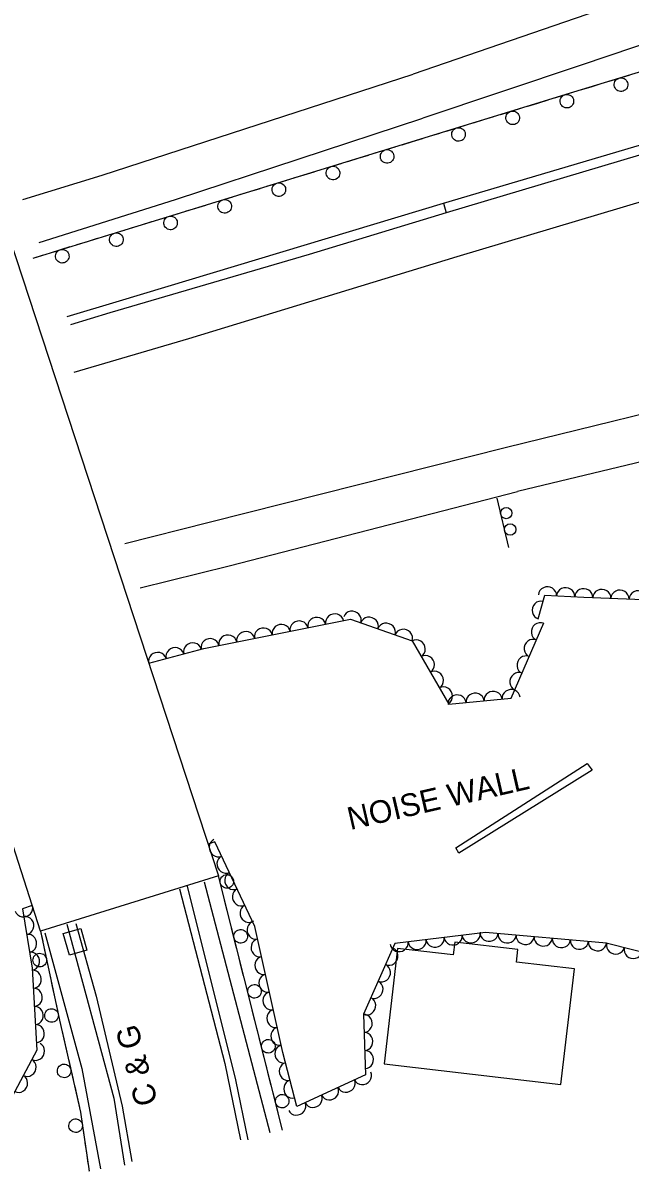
# Model space of a CAD drawing. Extents: x 1722896 to 1754269, y 648279 to 666297.
# Drawn here: x 1751820.6 to 1751954.6, y 652886 to 653139.3 of the extents above; entities that cross this region are included whole.
import ezdxf

# ---------------------------------------------------------------- set-up
doc = ezdxf.new("R2010")
doc.units = 0
for name, color, linetype in [('DESIGN - CENTERLINE - Proposed', 7, 'Continuous'), ('DESIGN - CENTERLINE - Proposed Text', 7, 'Continuous'), ('DESIGN - PUBLIC HEARING - Shapes', 7, 'Continuous'), ('DESIGN - SCRATCH - User 1', 7, 'Continuous'), ('SURVEY - CENTERLINE - Preliminary Text', 7, 'Continuous'), ('SURVEY - DRAINAGE - Natural Features', 7, 'Continuous'), ('SURVEY - VEGETATION - Features with Text', 7, 'Continuous')]:
    doc.layers.add(name, color=color, linetype=linetype)

msp = doc.modelspace()

# ---------------------------------------------------------------- linework, layer by layer
at = {"layer": 'DESIGN - CENTERLINE - Proposed'}
msp.add_lwpolyline([(1751739.82, 653203.06), (1751777.17, 653215.09), (1751863.76, 652951.11), (1751824.49, 652938.95), (1751739.82, 653203.06)], dxfattribs=at)
at = {"layer": 'DESIGN - CENTERLINE - Proposed Text'}
msp.add_lwpolyline([(1751900.28, 652909.69), (1751939.28, 652905.1), (1751942.28, 652930.59), (1751929.5, 652932.1), (1751929.83, 652934.87), (1751915.89, 652936.52), (1751915.55, 652933.67), (1751903.28, 652935.12)], close=True, dxfattribs=at)
at = {"layer": 'DESIGN - PUBLIC HEARING - Shapes'}
msp.add_line((1751927.81, 653023.54), (1751925.22, 653034.43), dxfattribs=at)
for centre in [(1751927.26, 653031.18), (1751928.12, 653027.54)]:
    msp.add_circle(centre, 1.25, dxfattribs=at)
at = {"layer": 'DESIGN - SCRATCH - User 1'}
for points in [[(1751910.33, 653114.3), (1751942.19, 653124.09), (1751981.78, 653136.16), (1752019.99, 653149.24), (1752064.78, 653164.58), (1752103.2, 653178.02), (1752138.02, 653190.21), (1752183.96, 653205.68), (1752234.2, 653223.16), (1752275.36, 653237.88), (1752309.76, 653251.09), (1752332.01, 653260.07), (1752372.36, 653275.73), (1752414.93, 653292.55), (1752451.44, 653306.81), (1752477.91, 653317.01), (1752493.93, 653321.35), (1752512.9, 653326.18)], [(1751913.42, 653099.53), (1751964.57, 653114.72), (1752011, 653128.38), (1752058.99, 653142.18), (1752086.06, 653150.42), (1752086.87, 653148.26), (1752007.66, 653125.34), (1751913.98, 653097.45)], [(1751949.96, 653126.46), (1751954.36, 653127.8)], [(1751938, 653122.8), (1751942.19, 653124.09), (1751942.4, 653124.15)], [(1751943.93, 653124.62), (1751946.18, 653125.31)], [(1751946.18, 653125.31), (1751948.43, 653125.99)], [(1751931.98, 653120.95), (1751934.23, 653121.64)], [(1751934.23, 653121.64), (1751936.47, 653122.33)], [(1751926.05, 653119.13), (1751930.45, 653120.48)], [(1751914.1, 653115.46), (1751918.5, 653116.81)], [(1751920.03, 653117.28), (1751922.28, 653117.97)], [(1751922.28, 653117.97), (1751924.52, 653118.66)], [(1751822.89, 653087.44), (1751842.01, 653093.31), (1751910.33, 653114.3)], [(1751910.31, 653114.29), (1751910.33, 653114.3)], [(1751910.33, 653114.3), (1751912.57, 653114.99)], [(1751898.36, 653110.62), (1751902.75, 653111.97)], [(1751904.28, 653112.44), (1751906.53, 653113.13)], [(1751906.53, 653113.13), (1751908.78, 653113.82)], [(1751892.33, 653108.77), (1751894.58, 653109.46)], [(1751894.58, 653109.46), (1751896.83, 653110.15)], [(1751882.63, 653105.79), (1751884.88, 653106.48)], [(1751886.41, 653106.95), (1751890.81, 653108.3)], [(1751874.46, 653103.28), (1751878.86, 653104.63)], [(1751880.39, 653105.1), (1751882.63, 653105.79)], [(1751868.44, 653101.43), (1751870.68, 653102.12)], [(1751870.68, 653102.12), (1751872.93, 653102.81)], [(1751830.38, 653074.56), (1751841.9, 653078.03), (1751913.42, 653099.53), (1751913.98, 653097.45)], [(1751858.74, 653098.45), (1751860.98, 653099.14)], [(1751862.51, 653099.61), (1751866.91, 653100.96)], [(1751913.98, 653097.45), (1751883.76, 653088.19), (1751839.81, 653075.32), (1751831.09, 653072.7)], [(1751850.56, 653095.94), (1751854.96, 653097.29)], [(1751856.49, 653097.76), (1751858.74, 653098.45)], [(1751844.54, 653094.09), (1751846.79, 653094.78)], [(1751846.79, 653094.78), (1751849.03, 653095.47)], [(1751834.84, 653091.11), (1751837.08, 653091.8)], [(1751838.61, 653092.27), (1751842.01, 653093.31), (1751843.01, 653093.62)], [(1751826.66, 653088.6), (1751831.06, 653089.95)], [(1751832.59, 653090.42), (1751834.84, 653091.11)], [(1751822.89, 653087.44), (1751825.13, 653088.13)], [(1751945.11, 652975.91), (1751946.22, 652974.48), (1751916.76, 652956.1), (1751916.14, 652957.28), (1751945.11, 652975.91)], [(1751877.87, 652895.01), (1751863.76, 652951.11)], [(1751864.71, 652947.33), (1751863.76, 652951.11)], [(1751865.67, 652943.5), (1751865.1, 652945.78)], [(1751866.24, 652941.22), (1751865.67, 652943.5)], [(1751867.76, 652935.2), (1751866.64, 652939.67)], [(1751824.49, 652938.95), (1751828.67, 652919.3), (1751833.33, 652899), (1751835.19, 652886)], [(1751824.49, 652938.95), (1751824.98, 652936.65)], [(1751825.31, 652935.08), (1751826.27, 652930.58)], [(1751868.72, 652931.38), (1751868.15, 652933.65)], [(1751869.29, 652929.1), (1751868.72, 652931.38)], [(1751826.6, 652929.02), (1751827.09, 652926.72)], [(1751827.09, 652926.72), (1751827.58, 652924.42)], [(1751870.81, 652923.08), (1751869.69, 652927.54)], [(1751827.91, 652922.85), (1751828.67, 652919.3), (1751828.88, 652918.36)], [(1751871.77, 652919.25), (1751871.2, 652921.53)], [(1751872.35, 652916.97), (1751871.77, 652919.25)], [(1751829.24, 652916.8), (1751829.77, 652914.51)], [(1751829.77, 652914.51), (1751830.29, 652912.22)], [(1751873.86, 652910.96), (1751872.74, 652915.42)], [(1751830.65, 652910.66), (1751831.68, 652906.18)], [(1751874.82, 652907.13), (1751874.25, 652909.41)], [(1751875.4, 652904.85), (1751874.82, 652907.13)], [(1751832.04, 652904.62), (1751832.57, 652902.33)], [(1751832.57, 652902.33), (1751833.09, 652900.04)], [(1751876.91, 652898.84), (1751875.79, 652903.3)], [(1751833.41, 652898.47), (1751834.06, 652893.92)], [(1751877.87, 652895.01), (1751877.3, 652897.29)], [(1751834.29, 652892.33), (1751834.62, 652890.01)], [(1751834.62, 652890.01), (1751834.95, 652887.68)], [(1751835.18, 652886.09), (1751835.19, 652886)]]:
    msp.add_lwpolyline(points, dxfattribs=at)
for centre, start, end in [((1751952.57, 653125.69), 220.2101, 220.2003), ((1751940.62, 653122.04), 220.3398, 220.33), ((1751928.67, 653118.37), 220.3398, 220.33), ((1751916.72, 653114.7), 220.3398, 220.33), ((1751900.97, 653109.86), 220.3384, 220.3285), ((1751889.03, 653106.19), 220.3384, 220.3285), ((1751877.08, 653102.52), 220.3384, 220.3285), ((1751865.13, 653098.85), 220.3384, 220.3285), ((1751853.18, 653095.18), 220.3384, 220.3285), ((1751841.23, 653091.5), 220.3214, 220.3116), ((1751829.28, 653087.84), 220.3214, 220.3116), ((1751865.6, 652949.9), 307.3875, 307.3777), ((1751868.66, 652937.78), 307.3875, 307.3777), ((1751824.32, 652932.54), 125.2515, 125.2417), ((1751871.71, 652925.66), 307.3875, 307.3777), ((1751826.92, 652920.32), 125.2515, 125.2417), ((1751874.76, 652913.54), 307.3875, 307.3777), ((1751829.7, 652908.1), 126.2026, 126.1927), ((1751877.81, 652901.41), 307.3875, 307.3777), ((1751832.25, 652896), 121.3989, 121.389)]:
    msp.add_arc(centre, 1.5, start, end, dxfattribs=at)
at = {"layer": 'SURVEY - CENTERLINE - Preliminary Text'}
for points in [[(1752928.94, 653506.75), (1752872.15, 653488.85), (1752834.44, 653475.61), (1752788.93, 653458.52), (1752732.37, 653437.22), (1752682.69, 653417.98), (1752624.43, 653395.56), (1752556.94, 653369.85), (1752501.53, 653348.08), (1752435.37, 653322.93), (1752366.2, 653296.61), (1752304.41, 653273.37), (1752174.98, 653223.86), (1752118.01, 653202.71), (1752063.78, 653183.09), (1751990.43, 653156.82), (1751906.71, 653128.02)], [(1752930.6, 653502.46), (1752896.98, 653491.91), (1752836.3, 653471.58), (1752778.8, 653450.12), (1752728.95, 653430.95), (1752673.5, 653409.62), (1752624.99, 653391), (1752578.51, 653373.33), (1752530.43, 653354.47), (1752482.55, 653336.42), (1752435.63, 653317.31), (1752396.85, 653301.77), (1752341.76, 653280.2), (1752297.03, 653261.93), (1752228.65, 653234.65), (1752153.32, 653205.63), (1752113.91, 653189.96), (1752062.82, 653171.67), (1752001.96, 653149.69), (1751943.75, 653129.98), (1751908.86, 653118.33)], [(1751916.44, 653087.78), (1751974.3, 653105.08), (1752056.7, 653129.61), (1752117.58, 653147.05), (1752290.84, 653197.46), (1752413.18, 653232.76), (1752495.06, 653256.52), (1752578.83, 653280.9), (1752712.05, 653318.66), (1752812.51, 653347.58), (1752966.08, 653392.03)], [(1751927.27, 653045.68), (1751978.27, 653058.19), (1752040.23, 653072.9), (1752156.77, 653099.89), (1752224.13, 653115.49), (1752287.93, 653130.07), (1752342.79, 653142.8), (1752413.59, 653159.2), (1752476.14, 653173.86), (1752533.48, 653187.52), (1752590.9, 653200.44), (1752656.71, 653213.65), (1752717.72, 653222.86), (1752762.48, 653226.6), (1752808.32, 653228.41), (1752850.63, 653227.22), (1752886.99, 653224.07), (1752932.98, 653217.22), (1752968.03, 653210.35), (1753008.54, 653200.01)], [(1753008.87, 653197.64), (1752977.42, 653205.79), (1752943.04, 653212.89), (1752904.44, 653219.21), (1752861.27, 653224.18), (1752818.64, 653225.96), (1752769.34, 653224.66), (1752728.42, 653221.25), (1752678.93, 653214.83), (1752618.32, 653204.1), (1752555.48, 653190.75), (1752486.29, 653173.98), (1752424.44, 653159.25), (1752371.83, 653147.04), (1752287.25, 653124.4), (1752238.13, 653111.42), (1752182.47, 653096.79), (1752126.91, 653083.17), (1752039.49, 653062.68), (1751985.16, 653049.27), (1751929.73, 653035.96)], [(1751820.62, 653100.34), (1751838.09, 653105.72), (1751906.71, 653128.02)], [(1751824.21, 653090.87), (1751854.24, 653100.36), (1751908.86, 653118.33)], [(1751831.92, 653062.23), (1751857.18, 653069.7), (1751916.44, 653087.78)], [(1751843.07, 653024.48), (1751861.69, 653029.19), (1751927.27, 653045.68)], [(1751846.47, 653014.64), (1751866.09, 653019.55), (1751929.73, 653035.96)], [(1751875.14, 652894.44), (1751860.7, 652949.7)], [(1751855.16, 652948.23), (1751865.18, 652909.73), (1751868.58, 652892.89)], [(1751856.81, 652948.85), (1751867.5, 652906.15), (1751870.2, 652892.9)], [(1751830.3, 652940.45), (1751840.64, 652902.09), (1751842.99, 652887.32)], [(1751832.28, 652940.64), (1751836.75, 652924.61), (1751842.47, 652900.33), (1751844.62, 652888.07)], [(1751825.44, 652938.57), (1751833.62, 652908.61), (1751837.69, 652886.47)]]:
    msp.add_lwpolyline(points, dxfattribs=at)
at = {"layer": 'SURVEY - DRAINAGE - Natural Features'}
msp.add_line((1751832.13, 652936.56), (1751832.13, 652936.56), dxfattribs=at)
msp.add_lwpolyline([(1751834.74, 652934.7), (1751830.89, 652933.6), (1751829.52, 652938.41), (1751833.37, 652939.51), (1751834.74, 652934.7)], dxfattribs=at)
at = {"layer": 'SURVEY - VEGETATION - Features with Text'}
for points in [[(1751934.3, 653007.84), (1751935.77, 653013.06), (1751944.38, 653012.6), (1751961.3, 653011.95), (1751976.29, 653013.29), (1751987.77, 653003.11), (1751990.76, 652994.32), (1751974.04, 652986.59), (1751975.61, 652980.21), (1751957.47, 652973.79), (1751957.11, 652956.26), (1751979.26, 652960.12), (1752006.07, 652959.71), (1752012.97, 652954.96), (1752016.7, 652933.43), (1751999.54, 652930.84), (1751967.64, 652931.63), (1751949.32, 652936.27)], [(1751848.36, 652998.03), (1751860.51, 653001.32), (1751892.92, 653007.76), (1751906.48, 653002.98), (1751914.57, 652988.98), (1751928.36, 652990.35), (1751935.55, 653006.99)], [(1751949.36, 652936.28), (1751922.66, 652938.63), (1751902.69, 652936.18), (1751895.73, 652920.62), (1751896.17, 652907.26), (1751881.04, 652900.22), (1751877.99, 652912.13), (1751871.76, 652939.99), (1751862.98, 652958.66), (1751861.45, 652958.13)], [(1751822.67, 652944.62), (1751820.54, 652943.88), (1751822.64, 652930.76), (1751823.65, 652912.7), (1751815.82, 652897.9)]]:
    msp.add_lwpolyline(points, dxfattribs=at)
for centre, major_axis in [((1751936.36, 653013.02), (2, -0.11)), ((1751940.35, 653012.81), (2, -0.11)), ((1751944.35, 653012.6), (2, -0.11)), ((1751948.34, 653012.45), (2, -0.08)), ((1751952.34, 653012.29), (2, -0.08)), ((1751956.34, 653012.14), (2, -0.08)), ((1751934.85, 653009.77), (0.54, 1.92)), ((1751885.44, 653006.27), (1.96, 0.39)), ((1751889.36, 653007.05), (1.96, 0.39)), ((1751893.27, 653007.63), (1.89, -0.66)), ((1751897.05, 653006.3), (1.89, -0.66)), ((1751869.75, 653003.15), (1.96, 0.39)), ((1751873.67, 653003.93), (1.96, 0.39)), ((1751877.59, 653004.71), (1.96, 0.39)), ((1751881.52, 653005.49), (1.96, 0.39)), ((1751900.82, 653004.98), (1.89, -0.66)), ((1751904.59, 653003.65), (1.89, -0.66)), ((1751934.69, 653005.01), (0.79, 1.84)), ((1751858.02, 653000.64), (1.93, 0.52)), ((1751861.9, 653001.59), (1.96, 0.39)), ((1751865.82, 653002.37), (1.96, 0.39)), ((1751907.48, 653001.25), (1, -1.73)), ((1751933.11, 653001.34), (0.79, 1.84)), ((1751850.29, 652998.55), (1.93, 0.52)), ((1751854.16, 652999.6), (1.93, 0.52)), ((1751909.48, 652997.79), (1, -1.73)), ((1751931.52, 652997.67), (0.79, 1.84)), ((1751911.48, 652994.33), (1, -1.73)), ((1751929.94, 652994), (0.79, 1.84)), ((1751913.48, 652990.86), (1, -1.73)), ((1751916.39, 652989.17), (1.99, 0.2)), ((1751920.37, 652989.56), (1.99, 0.2)), ((1751924.35, 652989.95), (1.99, 0.2)), ((1751928.33, 652990.35), (1.99, 0.2)), ((1751863.61, 652957.31), (-0.85, 1.81)), ((1751865.31, 652953.69), (-0.85, 1.81)), ((1751867.02, 652950.07), (-0.85, 1.81)), ((1751868.72, 652946.46), (-0.85, 1.81)), ((1751820.79, 652943.97), (-1.89, -0.66)), ((1751870.42, 652942.84), (-0.85, 1.81)), ((1751821.13, 652940.19), (0.32, -1.97)), ((1751871.95, 652939.16), (-0.44, 1.95)), ((1751821.76, 652936.24), (0.32, -1.97)), ((1751872.82, 652935.25), (-0.44, 1.95)), ((1751907.58, 652936.78), (-1.99, -0.24)), ((1751911.55, 652937.27), (-1.99, -0.24)), ((1751915.52, 652937.76), (-1.99, -0.24)), ((1751919.49, 652938.24), (-1.99, -0.24)), ((1751923.46, 652938.56), (-1.99, 0.18)), ((1751927.45, 652938.21), (-1.99, 0.18)), ((1751931.43, 652937.86), (-1.99, 0.18)), ((1751935.41, 652937.51), (-1.99, 0.18)), ((1751939.4, 652937.16), (-1.99, 0.18)), ((1751943.38, 652936.81), (-1.99, 0.18)), ((1751822.39, 652932.29), (0.32, -1.97)), ((1751901.44, 652933.37), (-0.82, -1.83)), ((1751903.61, 652936.29), (-1.99, -0.24)), ((1751947.37, 652936.46), (-1.99, 0.18)), ((1751951.35, 652935.76), (-1.94, 0.49)), ((1751955.23, 652934.78), (-1.94, 0.49)), ((1751873.69, 652931.35), (-0.44, 1.95)), ((1751822.78, 652928.31), (0.11, -2)), ((1751874.57, 652927.45), (-0.44, 1.95)), ((1751899.8, 652929.72), (-0.82, -1.83)), ((1751898.17, 652926.06), (-0.82, -1.83)), ((1751823, 652924.32), (0.11, -2)), ((1751875.44, 652923.54), (-0.44, 1.95)), ((1751896.54, 652922.41), (-0.82, -1.83)), ((1751823.22, 652920.33), (0.11, -2)), ((1751876.31, 652919.64), (-0.44, 1.95)), ((1751895.8, 652918.59), (0.07, -2)), ((1751823.44, 652916.33), (0.11, -2)), ((1751877.19, 652915.73), (-0.44, 1.95)), ((1751895.93, 652914.59), (0.07, -2)), ((1751823.48, 652912.38), (-0.93, -1.77)), ((1751878.07, 652911.83), (-0.5, 1.94)), ((1751896.06, 652910.59), (0.07, -2)), ((1751821.61, 652908.84), (-0.93, -1.77)), ((1751879.06, 652907.96), (-0.5, 1.94)), ((1751819.74, 652905.31), (-0.93, -1.77)), ((1751895.56, 652906.98), (-1.81, -0.84)), ((1751880.05, 652904.08), (-0.5, 1.94)), ((1751888.31, 652903.6), (-1.81, -0.84)), ((1751891.94, 652905.29), (-1.81, -0.84)), ((1751884.68, 652901.92), (-1.81, -0.84)), ((1751881.06, 652900.23), (-1.81, -0.84))]:
    msp.add_ellipse(centre, major_axis=major_axis, ratio=0.940188, start_param=0, end_param=3.141593, dxfattribs=at)

# ---------------------------------------------------------------- texts
at = {"layer": 'DESIGN - SCRATCH - User 1'}
for s, rotation, p in [('NOISE WALL', 12.9732, (1751892.84, 652961.22)), ('C & G', 104.7089, (1751850.41, 652901.11))]:
    msp.add_text(s, height=5, rotation=rotation, dxfattribs=at).set_placement(p)

doc.saveas('drawing.dxf')
